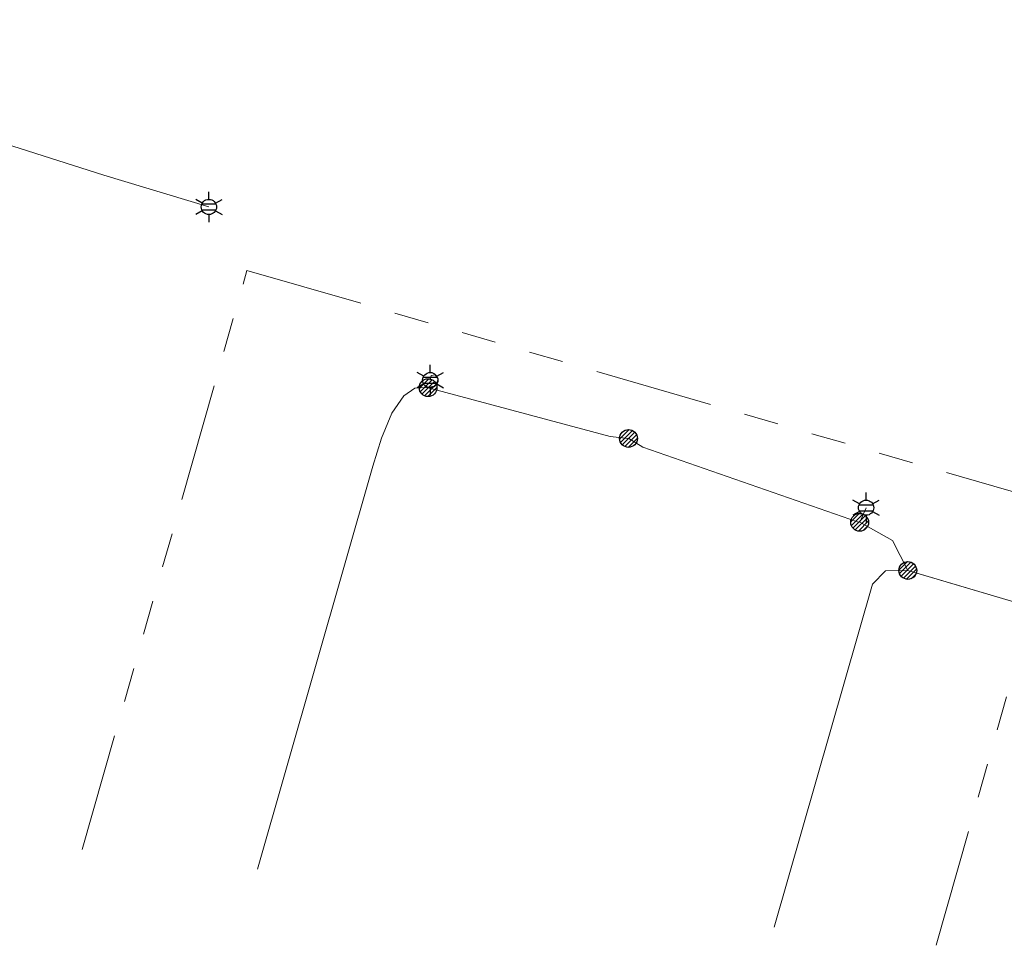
# Model space of a CAD drawing. Header units: metres. Extents: x 197355 to 199157, y 355772 to 356286.
# Tile 258 of 303: x 198774 to 198824, y 355836 to 355883. Entities that reach past the tile are written whole.
import ezdxf
from ezdxf.enums import TextEntityAlignment as Align
from ezdxf.lldxf.tags import DXFTag

# ---------------------------------------------------------------- set-up
doc = ezdxf.new("R2010")
doc.units = ezdxf.units.M
doc.linetypes.add('RI-GWA', pattern=[18.45, 6, -1.8, 1.75, -1.8, 1.75, -1.8, 1.75, -1.8])
for name, color, linetype, lineweight in [('B-WE-KL-ET_LS_ENEXISNETBEHEERB.V.-G', 190, 'KL-LS-N', 18), ('B-WE-KL-ET_LS_HULPSTUK_ENEXISNETBEHEERB.V.-G', 190, 'Continuous', 18), ('B-WE-KL-ET_LS_HULPSTUK_ENEXISNETBEHEERB.V.-S', 190, 'Continuous', 25), ('B-WE-KL-ET_LS_KABELBUNDEL_ENEXISNETBEHEERB.V.-G', 190, 'KL-BUNDEL-N', 18), ('B-WE-RI-GWA_GEMEENTEROERMOND-G', 30, 'RI-GWA', 18)]:
    doc.layers.add(name, color=color, linetype=linetype, lineweight=lineweight)
doc.styles.add('NLCS-ISO', font='NLCS-ISO.ttf')
doc.styles.get("Standard").update_dxf_attribs({"font": 'isocp.shx'})
doc.linetypes.add('KL-BUNDEL-N', pattern='A,28,-5,[103,NLCS.SHX,S=1.25,R=0,X=0,Y=0],-5,[103,NLCS.SHX,S=1.25,R=0,X=0,Y=0],-5,[103,NLCS.SHX,S=1.25,R=0,X=0,Y=0],-5,[103,NLCS.SHX,S=1.25,R=0,X=0,Y=0],-5', length=53)
tags = doc.linetypes.add('KL-LS-N', pattern='A,4,-1,[103,NLCS.SHX,S=0.75,R=0,X=0,Y=0],-1,4,-1,["L",Standard,S=1,R=0,X=0,Y=-0.5],-2', length=13).pattern_tags.tags
tags[18] = DXFTag(74, 10)

# ---------------------------------------------------------------- blocks, each defined once
blk = doc.blocks.new('SKL-ET_HULP_MOF-SO')
h = blk.add_hatch()
h.set_pattern_fill('ANSI31', color=256, scale=6, style=0)
h.set_pattern_definition([(45, (-2.25, -126.982), (-0.53033, 0.53033), [])])
edge = h.paths.add_edge_path()
edge.add_arc((0, 0), 2.25, 0, 360)
at = {"linetype": 'Continuous'}
blk.add_circle((0, 0), 2.25, dxfattribs=at)
blk = doc.blocks.new('B-SIE-WEG_LICHTMAST-SO')
at = {"ltscale": 0.1}
for p, q in [((0, 0.386), (0, 0.772)), ((-0.334, 0.193), (-0.668, 0.386)), ((0.334, 0.193), (0.668, 0.386)), ((-0.334, -0.193), (-0.668, -0.386)), ((0, -0.386), (0, -0.772)), ((0.334, -0.193), (0.668, -0.386))]:
    blk.add_line(p, q, dxfattribs=at)
at = {"flags": 128}
for points in [[(-0.354, 0.152), (0.354, 0.152)], [(-0.354, -0.152), (0.354, -0.152)]]:
    blk.add_lwpolyline(points, dxfattribs=at)
at = {"ltscale": 0.1}
blk.add_circle((0, 0), 0.386, dxfattribs=at)
at = {"style": 'NLCS-ISO'}
blk.add_attdef('TYPE', text='', height=0.549, dxfattribs=at).set_placement((0, 0.772), align=Align.BOTTOM_CENTER)

msp = doc.modelspace()

# ---------------------------------------------------------------- linework, layer by layer
at = {"layer": 'B-WE-KL-ET_LS_ENEXISNETBEHEERB.V.-G', "flags": 128}
for points in [[(198749.198, 355879.08), (198750.026, 355879.414), (198751.677, 355882.704), (198751.87, 355883.097), (198752.173, 355883.23), (198758.534, 355881.269), (198759.493, 355880.984), (198768.414, 355878.429), (198778.079, 355875.341), (198783.404, 355873.732)], [(198794.511, 355864.569), (198794.886, 355864.667), (198795.015, 355864.996), (198794.869, 355865.225), (198794.659, 355865.182), (198794.622, 355864.953)], [(198804.667, 355861.991), (198803.731, 355862.091), (198794.472, 355864.58), (198793.836, 355864.535), (198793.284, 355864.156), (198792.666, 355863.278), (198792.152, 355862.008), (198791.708, 355860.591), (198785.87, 355840.151)], [(198818.821, 355855.298), (198818.038, 355856.824), (198816.383, 355857.74), (198816.276, 355857.765), (198805.398, 355861.559), (198804.68, 355861.992), (198804.667, 355861.991)], [(198816.383, 355857.74), (198816.706, 355858.482)], [(198818.821, 355855.298), (198817.69, 355855.272), (198817.04, 355854.609), (198812.053, 355837.21)], [(198857.757, 355846.509), (198851.497, 355848.286), (198850.252, 355848.661), (198845.847, 355849.953), (198841.746, 355851.162), (198840.46, 355851.524), (198830.49, 355854.352), (198829.757, 355854.291), (198829.292, 355853.753), (198829.038, 355852.942), (198828.706, 355852.573), (198828.123, 355852.547), (198818.821, 355855.298)]]:
    msp.add_lwpolyline(points, dxfattribs=at)
at = {"layer": 'B-WE-KL-ET_LS_HULPSTUK_ENEXISNETBEHEERB.V.-G', "flags": 128}
msp.add_lwpolyline([(198828.123, 355852.547), (198819.389, 355855.13)], dxfattribs=at)
at = {"layer": 'B-WE-KL-ET_LS_KABELBUNDEL_ENEXISNETBEHEERB.V.-G', "flags": 128}
for points in [[(198749.198, 355879.08), (198750.026, 355879.414), (198751.677, 355882.704), (198751.87, 355883.097), (198752.173, 355883.23), (198758.534, 355881.269), (198759.493, 355880.984), (198768.414, 355878.429), (198778.079, 355875.341), (198783.404, 355873.732)], [(198804.667, 355861.991), (198803.731, 355862.091), (198794.472, 355864.58), (198793.836, 355864.535), (198793.284, 355864.156), (198792.666, 355863.278), (198792.152, 355862.008), (198791.708, 355860.591), (198785.87, 355840.151)], [(198818.821, 355855.298), (198818.038, 355856.824), (198816.383, 355857.74), (198816.276, 355857.765), (198805.398, 355861.559), (198804.68, 355861.992), (198804.667, 355861.991)], [(198818.821, 355855.298), (198817.69, 355855.272), (198817.04, 355854.609), (198812.053, 355837.21)], [(198819.389, 355855.13), (198818.821, 355855.298)], [(198828.123, 355852.547), (198819.389, 355855.13)]]:
    msp.add_lwpolyline(points, dxfattribs=at)
at = {"layer": 'B-WE-RI-GWA_GEMEENTEROERMOND-G', "flags": 128}
for points in [[(198776.987, 355841.148), (198785.334, 355870.517)], [(198785.334, 355870.517), (198826.571, 355858.584)], [(198820.261, 355836.288), (198826.571, 355858.584)]]:
    msp.add_lwpolyline(points, dxfattribs=at)

# ---------------------------------------------------------------- block references
at = {"layer": 'B-WE-KL-ET_LS_HULPSTUK_ENEXISNETBEHEERB.V.-S'}
for p in [(198783.404, 355873.732), (198794.622, 355864.953), (198816.706, 355858.482)]:
    msp.add_blockref('B-SIE-WEG_LICHTMAST-SO', p, dxfattribs=at)
at = {"layer": 'B-WE-KL-ET_LS_HULPSTUK_ENEXISNETBEHEERB.V.-S', "xscale": 0.2, "yscale": 0.2, "zscale": 0.2}
for p in [(198794.511, 355864.569), (198804.667, 355861.991), (198816.383, 355857.74), (198818.821, 355855.298)]:
    msp.add_blockref('SKL-ET_HULP_MOF-SO', p, dxfattribs=at)

doc.saveas('drawing.dxf')
